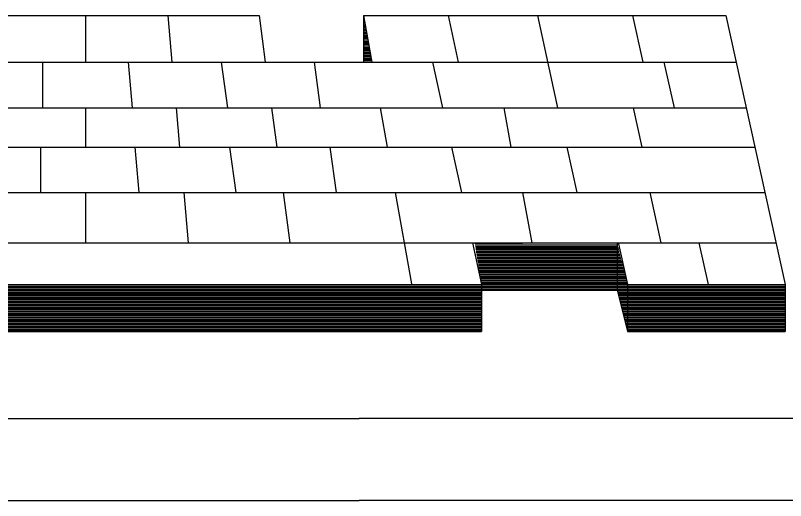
# Model space of a CAD drawing. Extents: x 22369.6 to 22428.3, y 22369.6 to 22415.
# Drawn here: x 22421.292 to 22421.979, y 22371.056 to 22371.488 of the extents above; entities that cross this region are included whole.
import ezdxf

# ---------------------------------------------------------------- set-up
doc = ezdxf.new("R2010")
doc.units = 0
for name, color, linetype in [('Level 2', 7, 'Continuous'), ('Level 25', 7, 'Continuous'), ('Level 5', 7, 'Continuous'), ('Level 7', 7, 'Continuous')]:
    doc.layers.add(name, color=color, linetype=linetype)

msp = doc.modelspace()

# ---------------------------------------------------------------- linework, layer by layer
at = {"layer": 'Level 2'}
for p, q in [((22421.70189, 22371.28507), (22421.74423, 22371.28507)), ((22421.70206, 22371.28357), (22421.82906, 22371.28357)), ((22421.82873, 22371.2849), (22421.82873, 22371.24324)), ((22421.70223, 22371.28224), (22421.82939, 22371.28224)), ((22421.70256, 22371.28107), (22421.82973, 22371.28107)), ((22421.70273, 22371.27974), (22421.83006, 22371.27974)), ((22421.70289, 22371.2784), (22421.83039, 22371.2784)), ((22421.70306, 22371.27707), (22421.83056, 22371.27707)), ((22421.70339, 22371.27574), (22421.83106, 22371.27574)), ((22421.70356, 22371.2744), (22421.83139, 22371.2744)), ((22421.70373, 22371.27307), (22421.83173, 22371.27307)), ((22421.70389, 22371.2719), (22421.83189, 22371.2719)), ((22421.70406, 22371.2704), (22421.83223, 22371.2704)), ((22421.70439, 22371.26907), (22421.83273, 22371.26907)), ((22421.70473, 22371.2679), (22421.83306, 22371.2679)), ((22421.70489, 22371.26657), (22421.83339, 22371.26657)), ((22421.70506, 22371.26524), (22421.83356, 22371.26524)), ((22421.70523, 22371.26374), (22421.83389, 22371.26374)), ((22421.70539, 22371.26257), (22421.83423, 22371.26257)), ((22421.70556, 22371.26124), (22421.83456, 22371.26124)), ((22421.70573, 22371.2599), (22421.83489, 22371.2599)), ((22421.70623, 22371.25874), (22421.83523, 22371.25874)), ((22421.70639, 22371.25724), (22421.83556, 22371.25724)), ((22421.70656, 22371.2559), (22421.83573, 22371.2559)), ((22421.70673, 22371.25457), (22421.83606, 22371.25457)), ((22421.70689, 22371.2534), (22421.83656, 22371.2534)), ((22421.70706, 22371.25207), (22421.83689, 22371.25207)), ((22421.70739, 22371.25057), (22421.83723, 22371.25057)), ((22421.70739, 22371.24924), (22421.83739, 22371.24924)), ((22420.49089, 22371.24807), (22421.97839, 22371.24807)), ((22420.49089, 22371.24674), (22421.97839, 22371.24674)), ((22420.49089, 22371.2454), (22421.97839, 22371.2454)), ((22420.49089, 22371.24407), (22421.97839, 22371.24407)), ((22420.71189, 22371.24274), (22421.70773, 22371.24274)), ((22421.70773, 22371.24824), (22421.70773, 22371.2064)), ((22421.70773, 22371.24324), (22421.82873, 22371.24324)), ((22421.82873, 22371.24324), (22421.83773, 22371.2064)), ((22421.82906, 22371.24274), (22421.97839, 22371.24274)), ((22421.83773, 22371.24824), (22421.83773, 22371.2064)), ((22421.97839, 22371.24824), (22421.97839, 22371.2064)), ((22420.71189, 22371.2414), (22421.70773, 22371.2414)), ((22420.71189, 22371.24007), (22421.70773, 22371.24007)), ((22420.71189, 22371.2389), (22421.70773, 22371.2389)), ((22420.71189, 22371.2374), (22421.70773, 22371.2374)), ((22420.71189, 22371.23607), (22421.70773, 22371.23607)), ((22421.82923, 22371.2414), (22421.97839, 22371.2414)), ((22421.82956, 22371.24007), (22421.97839, 22371.24007)), ((22421.82989, 22371.2389), (22421.97839, 22371.2389)), ((22421.83006, 22371.2374), (22421.97839, 22371.2374)), ((22421.83039, 22371.23607), (22421.97839, 22371.23607)), ((22420.71189, 22371.2349), (22421.70773, 22371.2349)), ((22420.71189, 22371.23357), (22421.70773, 22371.23357)), ((22420.71189, 22371.23224), (22421.70773, 22371.23224)), ((22420.71189, 22371.23074), (22421.70773, 22371.23074)), ((22420.71189, 22371.22957), (22421.70773, 22371.22957)), ((22421.83089, 22371.2349), (22421.97839, 22371.2349)), ((22421.83123, 22371.23357), (22421.97839, 22371.23357)), ((22421.83156, 22371.23224), (22421.97839, 22371.23224)), ((22421.83173, 22371.23074), (22421.97839, 22371.23074)), ((22421.83206, 22371.22957), (22421.97839, 22371.22957)), ((22420.71189, 22371.22824), (22421.70773, 22371.22824)), ((22420.71189, 22371.2269), (22421.70773, 22371.2269)), ((22420.71189, 22371.22574), (22421.70773, 22371.22574)), ((22420.71189, 22371.22424), (22421.70773, 22371.22424)), ((22420.71189, 22371.2229), (22421.70773, 22371.2229)), ((22421.83239, 22371.22824), (22421.97839, 22371.22824)), ((22421.83289, 22371.2269), (22421.97839, 22371.2269)), ((22421.83306, 22371.22574), (22421.97839, 22371.22574)), ((22421.83339, 22371.22424), (22421.97839, 22371.22424)), ((22421.83373, 22371.2229), (22421.97839, 22371.2229)), ((22420.71189, 22371.22157), (22421.70773, 22371.22157)), ((22420.71189, 22371.2204), (22421.70773, 22371.2204)), ((22420.71189, 22371.21907), (22421.70773, 22371.21907)), ((22420.71189, 22371.21757), (22421.70773, 22371.21757)), ((22420.71189, 22371.21624), (22421.70773, 22371.21624)), ((22420.71189, 22371.21507), (22421.70773, 22371.21507)), ((22421.83406, 22371.22157), (22421.97839, 22371.22157)), ((22421.83456, 22371.2204), (22421.97839, 22371.2204)), ((22421.83473, 22371.21907), (22421.97839, 22371.21907)), ((22421.83506, 22371.21757), (22421.97839, 22371.21757)), ((22421.83539, 22371.21624), (22421.97839, 22371.21624)), ((22421.83556, 22371.21507), (22421.97839, 22371.21507)), ((22420.71189, 22371.21374), (22421.70773, 22371.21374)), ((22420.71189, 22371.2124), (22421.70773, 22371.2124)), ((22420.71189, 22371.21107), (22421.70773, 22371.21107)), ((22420.71189, 22371.20974), (22421.70773, 22371.20974)), ((22420.71189, 22371.2084), (22421.70773, 22371.2084)), ((22421.83589, 22371.21374), (22421.97839, 22371.21374)), ((22421.83639, 22371.2124), (22421.97839, 22371.2124)), ((22421.83673, 22371.21107), (22421.97839, 22371.21107)), ((22421.83689, 22371.20974), (22421.97839, 22371.20974)), ((22421.83723, 22371.2084), (22421.97839, 22371.2084)), ((22420.71189, 22371.20707), (22421.70773, 22371.20707)), ((22420.71189, 22371.2064), (22421.70773, 22371.2064)), ((22421.83756, 22371.20707), (22421.97839, 22371.20707)), ((22421.83773, 22371.2064), (22421.97839, 22371.2064)), ((22420.32823, 22371.12907), (22421.59873, 22371.12907)), ((22422.86906, 22371.12907), (22421.59873, 22371.12907))]:
    msp.add_line(p, q, dxfattribs=at)
at = {"layer": 'Level 25'}
msp.add_line((22421.60239, 22371.4874), (22421.60256, 22371.4874), dxfattribs=at)
at = {"layer": 'Level 5'}
for p in [(22420.32339, 22371.0559), (22422.87406, 22371.0559)]:
    msp.add_line(p, (22421.59873, 22371.0559), dxfattribs=at)
at = {"layer": 'Level 7'}
for p, q in [((22421.19956, 22371.48807), (22421.50939, 22371.48807)), ((22421.35456, 22371.48807), (22421.35456, 22371.44657)), ((22421.42806, 22371.48807), (22421.43173, 22371.44657)), ((22421.50939, 22371.48807), (22421.51489, 22371.44657)), ((22421.60239, 22371.48807), (22421.92556, 22371.48807)), ((22421.60239, 22371.48807), (22421.60239, 22371.4464)), ((22421.60239, 22371.48807), (22421.60989, 22371.44657)), ((22421.60239, 22371.48607), (22421.60289, 22371.48607)), ((22421.60239, 22371.48474), (22421.60306, 22371.48474)), ((22421.60239, 22371.4834), (22421.60356, 22371.4834)), ((22421.67789, 22371.48807), (22421.68689, 22371.44657)), ((22421.75756, 22371.48807), (22421.77556, 22371.40574)), ((22421.84239, 22371.48807), (22421.85156, 22371.44657)), ((22421.92556, 22371.48807), (22421.97839, 22371.24824)), ((22421.60239, 22371.48207), (22421.60373, 22371.48207)), ((22421.60239, 22371.4809), (22421.60406, 22371.4809)), ((22421.60239, 22371.4794), (22421.60439, 22371.4794)), ((22421.60239, 22371.47807), (22421.60456, 22371.47807)), ((22421.60239, 22371.4769), (22421.60489, 22371.4769)), ((22421.60239, 22371.47557), (22421.60506, 22371.47557)), ((22421.60239, 22371.47424), (22421.60556, 22371.47424)), ((22421.60239, 22371.47274), (22421.60573, 22371.47274)), ((22421.60239, 22371.47157), (22421.60539, 22371.47157)), ((22421.60239, 22371.47024), (22421.60573, 22371.47024)), ((22421.60239, 22371.4689), (22421.60589, 22371.4689)), ((22421.60239, 22371.46774), (22421.60606, 22371.46774)), ((22421.60239, 22371.46624), (22421.60623, 22371.46624)), ((22421.60239, 22371.4649), (22421.60656, 22371.4649)), ((22421.60239, 22371.46357), (22421.60673, 22371.46357)), ((22421.60239, 22371.4624), (22421.60689, 22371.4624)), ((22421.60239, 22371.46107), (22421.60739, 22371.46107)), ((22421.60239, 22371.45957), (22421.60756, 22371.45957)), ((22421.60239, 22371.45824), (22421.60773, 22371.45824)), ((22421.60239, 22371.45707), (22421.60789, 22371.45707)), ((22421.60239, 22371.45574), (22421.60823, 22371.45574)), ((22421.60239, 22371.4544), (22421.60839, 22371.4544)), ((22421.60239, 22371.45307), (22421.60856, 22371.45307)), ((22421.60239, 22371.45174), (22421.60906, 22371.45174)), ((22421.60239, 22371.4504), (22421.60923, 22371.4504)), ((22421.60239, 22371.44907), (22421.60939, 22371.44907)), ((22420.56889, 22371.44657), (22421.93473, 22371.44657)), ((22421.31623, 22371.44657), (22421.31623, 22371.40574)), ((22421.39273, 22371.44657), (22421.39639, 22371.40574)), ((22421.47556, 22371.44657), (22421.48123, 22371.40574)), ((22421.55839, 22371.44657), (22421.56389, 22371.40574)), ((22421.60239, 22371.4479), (22421.60956, 22371.4479)), ((22421.60239, 22371.4464), (22421.60989, 22371.4464)), ((22421.66406, 22371.44657), (22421.67289, 22371.40574)), ((22421.87039, 22371.44657), (22421.87939, 22371.40574)), ((22420.55306, 22371.40574), (22421.94373, 22371.40574)), ((22421.35456, 22371.40574), (22421.35456, 22371.37057)), ((22421.43539, 22371.40574), (22421.43856, 22371.37057)), ((22421.52039, 22371.40574), (22421.52523, 22371.37057)), ((22421.61723, 22371.40574), (22421.62373, 22371.37057)), ((22421.72756, 22371.40574), (22421.73389, 22371.37057)), ((22421.84289, 22371.40574), (22421.85073, 22371.37057)), ((22420.53906, 22371.37057), (22421.95139, 22371.37057)), ((22421.31439, 22371.37057), (22421.31439, 22371.3304)), ((22421.39856, 22371.37057), (22421.40223, 22371.3304)), ((22421.48306, 22371.37057), (22421.48856, 22371.3304)), ((22421.57256, 22371.37057), (22421.57806, 22371.3304)), ((22421.68089, 22371.37057), (22421.68973, 22371.3304)), ((22421.78373, 22371.37057), (22421.79256, 22371.3304)), ((22420.52323, 22371.3304), (22421.96039, 22371.3304)), ((22421.35456, 22371.3304), (22421.35456, 22371.2854)), ((22421.44223, 22371.3304), (22421.44623, 22371.2854)), ((22421.53073, 22371.3304), (22421.53673, 22371.2854)), ((22421.63073, 22371.3304), (22421.64523, 22371.24907)), ((22421.74423, 22371.3304), (22421.75256, 22371.2854)), ((22421.85773, 22371.3304), (22421.86773, 22371.2854)), ((22420.50556, 22371.2854), (22421.97039, 22371.2854)), ((22421.69956, 22371.2854), (22421.70773, 22371.24824)), ((22421.82973, 22371.28474), (22421.83773, 22371.24824)), ((22421.90156, 22371.2854), (22421.90989, 22371.24824)), ((22420.71189, 22371.24824), (22421.70773, 22371.24824)), ((22421.83773, 22371.24824), (22421.97839, 22371.24824))]:
    msp.add_line(p, q, dxfattribs=at)

doc.saveas('drawing.dxf')
